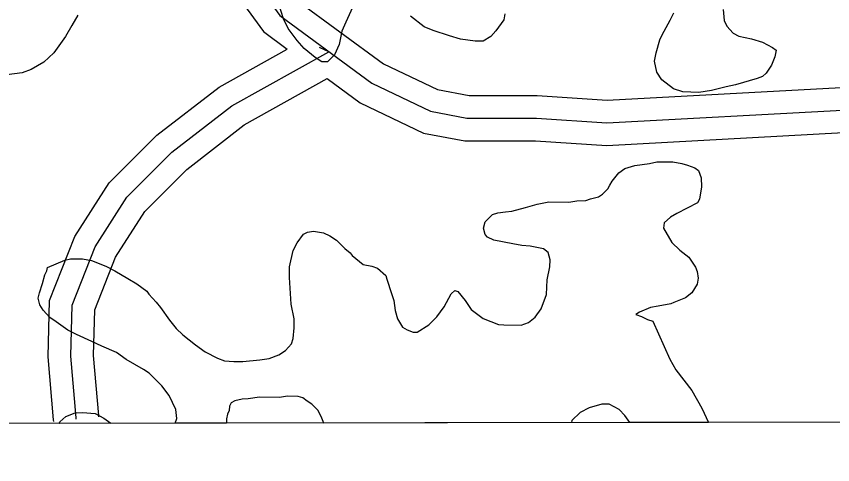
# Model space of a CAD drawing. Extents: x 3313442 to 3351311, y 721974 to 747360.
# Drawn here: x 3336312 to 3336852, y 727351 to 727647 of the extents above; entities that cross this region are included whole.
import ezdxf

# ---------------------------------------------------------------- set-up
doc = ezdxf.new("R2010")
doc.units = 0
for name, color, linetype in [('V-GRID-FRAM', 7, 'Continuous'), ('V-ROAD-CNTR', 7, 'Continuous'), ('V-SITE-VEGE', 7, 'Continuous')]:
    doc.layers.add(name, color=color, linetype=linetype)

msp = doc.modelspace()

# ---------------------------------------------------------------- linework, layer by layer
at = {"layer": 'V-GRID-FRAM'}
msp.add_lwpolyline([(3317558.4, 745536.29), (3349036.99, 745582.07), (3349071.38, 727396.82), (3317576.91, 727351.01), (3317558.4, 745536.29)], dxfattribs=at)
at = {"layer": 'V-ROAD-CNTR'}
for points in [[(3336346.51, 727994.75), (3336362.75, 727940.89), (3336390.26, 727863.88), (3336413.36, 727797.06), (3336425.75, 727750.52), (3336445.48, 727711.23), (3336462.45, 727680.85), (3336486.22, 727647.94), (3336547, 727603.12), (3336585.81, 727584.62), (3336609.88, 727580.03), (3336655.76, 727580.03), (3336702.39, 727576.98), (3336858.04, 727585.47), (3336992.53, 727591.63), (3337162.06, 727596.8), (3337287.22, 727601.55), (3337343.56, 727602.65), (3337415.92, 727607.32), (3337489.02, 727609.56), (3337543.56, 727606.49), (3337615.89, 727595.96), (3337641.74, 727587.62), (3337694.77, 727576.62)], [(3336363.98, 727988.79), (3336377, 727945.58), (3336404.42, 727868.85), (3336427.71, 727801.44), (3336439.85, 727755.87), (3336458.74, 727718.26), (3336475.12, 727688.93), (3336497, 727658.62), (3336554.75, 727616.04), (3336590.52, 727598.99), (3336611.3, 727595.03), (3336656.25, 727595.03), (3336702.47, 727592), (3336857.29, 727600.45), (3336991.96, 727606.62), (3337161.55, 727611.79), (3337191.34, 727612.92)], [(3336338.19, 727970.37), (3336348.49, 727936.2), (3336376.11, 727858.91), (3336399, 727792.67), (3336411.65, 727745.16), (3336432.22, 727704.21), (3336449.78, 727672.78), (3336475.43, 727637.26), (3336491.04, 727625.74)], [(3336336.8, 727379.6), (3336336.7, 727380.57), (3336333.14, 727422.3), (3336334.03, 727459.45), (3336350.72, 727501.81), (3336373.51, 727537.42), (3336405.01, 727568.79), (3336446.16, 727600.67), (3336491.04, 727625.74)], [(3336351.72, 727381.16), (3336351.63, 727381.99), (3336348.16, 727422.76), (3336348.96, 727456.43), (3336364.14, 727494.96), (3336385.25, 727527.95), (3336414.94, 727557.5), (3336454.46, 727588.12), (3336518.68, 727624), (3336512.53, 727626.89)], [(3336366.64, 727382.72), (3336366.57, 727383.41), (3336363.17, 727423.22), (3336363.9, 727453.41), (3336377.56, 727488.1), (3336397, 727518.48), (3336424.86, 727546.21), (3336462.76, 727575.57), (3336517.56, 727606.19)], [(3336517.56, 727606.19), (3336539.25, 727590.2), (3336581.1, 727570.25), (3336608.47, 727565.03), (3336655.26, 727565.03), (3336702.31, 727561.95), (3336858.79, 727570.49), (3336993.1, 727576.64), (3337162.58, 727581.81), (3337287.65, 727586.56), (3337344.19, 727587.66), (3337416.64, 727592.34), (3337488.83, 727594.55), (3337542.06, 727591.55), (3337612.48, 727581.3), (3337637.9, 727573.1), (3337691.72, 727561.93)]]:
    msp.add_lwpolyline(points, dxfattribs=at)
at = {"layer": 'V-SITE-VEGE'}
for p, q in [((3336714.2, 727546.78), (3336720.82, 727548.85)), ((3336720.82, 727548.85), (3336730.57, 727550.2)), ((3336730.57, 727550.2), (3336735.44, 727551.23)), ((3336735.44, 727551.23), (3336745.88, 727551.2)), ((3336745.88, 727551.2), (3336751.79, 727550.13)), ((3336751.79, 727550.13), (3336755.62, 727549.08)), ((3336755.62, 727549.08), (3336760.48, 727547.32)), ((3336705.83, 727538.46), (3336710.37, 727544.01)), ((3336710.37, 727544.01), (3336714.2, 727546.78)), ((3336760.48, 727547.32), (3336762.91, 727545.57)), ((3336762.91, 727545.57), (3336764.64, 727540.69)), ((3336704.42, 727535.68), (3336705.83, 727538.46)), ((3336764.64, 727540.69), (3336764.96, 727534.78)), ((3336699.53, 727529.78), (3336703.02, 727533.25)), ((3336703.02, 727533.25), (3336704.42, 727535.68)), ((3336764.96, 727534.78), (3336763.54, 727526.43)), ((3336688.38, 727525.65), (3336691.52, 727526.68)), ((3336691.52, 727526.68), (3336696.74, 727528.05)), ((3336696.74, 727528.05), (3336699.53, 727529.78)), ((3336763.54, 727526.43), (3336762.15, 727524)), ((3336639.65, 727518.51), (3336648.7, 727520.91)), ((3336648.7, 727520.91), (3336656.37, 727523.32)), ((3336656.37, 727523.32), (3336664.02, 727524.69)), ((3336664.02, 727524.69), (3336677.25, 727524.64)), ((3336677.25, 727524.64), (3336682.47, 727525.32)), ((3336682.47, 727525.32), (3336688.38, 727525.65)), ((3336762.15, 727524), (3336748.55, 727517.09)), ((3336621.88, 727511.61), (3336626.77, 727516.46)), ((3336626.77, 727516.46), (3336630.25, 727517.5)), ((3336630.25, 727517.5), (3336635.47, 727518.17)), ((3336635.47, 727518.17), (3336639.65, 727518.51)), ((3336748.55, 727517.09), (3336744.37, 727514.67)), ((3336620.82, 727507.44), (3336621.88, 727511.61)), ((3336740.18, 727510.86), (3336739.82, 727507.38)), ((3336744.37, 727514.67), (3336740.18, 727510.86)), ((3336501.81, 727503.32), (3336504.6, 727504.71)), ((3336504.6, 727504.71), (3336508.43, 727505.39)), ((3336508.43, 727505.39), (3336515.03, 727504.32)), ((3336621.85, 727503.26), (3336620.82, 727507.44)), ((3336739.82, 727507.38), (3336745.35, 727497.96)), ((3336497.62, 727497.77), (3336501.81, 727503.32)), ((3336515.03, 727504.32), (3336519.2, 727502.22)), ((3336519.2, 727502.22), (3336523.72, 727499.42)), ((3336523.72, 727499.42), (3336529.26, 727493.84)), ((3336623.58, 727501.51), (3336621.85, 727503.26)), ((3336627.75, 727499.41), (3336623.58, 727501.51)), ((3336640.27, 727496.93), (3336627.75, 727499.41)), ((3336495.16, 727492.56), (3336497.62, 727497.77)), ((3336646.18, 727495.87), (3336640.27, 727496.93)), ((3336651.75, 727495.5), (3336646.18, 727495.87)), ((3336660.44, 727493.73), (3336651.75, 727495.5)), ((3336745.35, 727497.96), (3336750.55, 727492.73)), ((3336492.69, 727481.78), (3336495.16, 727492.56)), ((3336529.26, 727493.84), (3336532.73, 727491.04)), ((3336532.73, 727491.04), (3336534.12, 727489.3)), ((3336534.12, 727489.3), (3336541.41, 727483.35)), ((3336663.56, 727491.29), (3336660.44, 727493.73)), ((3336664.94, 727486.41), (3336663.56, 727491.29)), ((3336750.55, 727492.73), (3336756.45, 727488.18)), ((3336332.63, 727481.29), (3336344.13, 727486.12)), ((3336344.13, 727486.12), (3336347.96, 727487.15)), ((3336347.96, 727487.15), (3336355.96, 727487.12)), ((3336355.96, 727487.12), (3336361.88, 727486.06)), ((3336361.88, 727486.06), (3336371.26, 727482.2)), ((3336541.41, 727483.35), (3336546.97, 727482.29)), ((3336664.57, 727481.89), (3336664.94, 727486.41)), ((3336756.45, 727488.18), (3336760.95, 727481.56)), ((3336330.88, 727476.42), (3336332.28, 727479.2)), ((3336332.28, 727479.2), (3336332.63, 727481.29)), ((3336371.26, 727482.2), (3336377.16, 727479.05)), ((3336377.16, 727479.05), (3336385.84, 727474.15)), ((3336492.67, 727474.82), (3336492.69, 727481.78)), ((3336546.97, 727482.29), (3336550.79, 727480.89)), ((3336550.79, 727480.89), (3336556.34, 727476)), ((3336662.8, 727473.2), (3336664.57, 727481.89)), ((3336760.95, 727481.56), (3336761.99, 727478.77)), ((3336761.99, 727478.77), (3336762.67, 727474.24)), ((3336329.46, 727470.86), (3336330.88, 727476.42)), ((3336385.84, 727474.15), (3336391.75, 727470.64)), ((3336493.65, 727457.07), (3336492.67, 727474.82)), ((3336556.34, 727476), (3336557.03, 727473.56)), ((3336557.03, 727473.56), (3336560.13, 727464.15)), ((3336662.79, 727468.32), (3336662.8, 727473.2)), ((3336762.67, 727474.24), (3336761.96, 727470.42)), ((3336327.35, 727464.6), (3336329.46, 727470.86)), ((3336391.75, 727470.64), (3336398.34, 727465.75)), ((3336662.42, 727463.45), (3336662.79, 727468.32)), ((3336761.96, 727470.42), (3336758.46, 727464.52)), ((3336326.65, 727461.13), (3336327.35, 727464.6)), ((3336398.34, 727465.75), (3336399.73, 727463.66)), ((3336399.73, 727463.66), (3336404.58, 727458.43)), ((3336560.13, 727464.15), (3336561.5, 727459.63)), ((3336594.89, 727455.34), (3336599.45, 727464.02)), ((3336599.45, 727464.02), (3336601.89, 727466.1)), ((3336601.89, 727466.1), (3336603.98, 727465.39)), ((3336603.98, 727465.39), (3336608.83, 727459.46)), ((3336658.91, 727454.07), (3336662.42, 727463.45)), ((3336758.46, 727464.52), (3336754.27, 727461.4)), ((3336327.68, 727456.6), (3336326.65, 727461.13)), ((3336329.75, 727453.12), (3336327.68, 727456.6)), ((3336404.58, 727458.43), (3336407.35, 727454.94)), ((3336495.7, 727447.32), (3336493.65, 727457.07)), ((3336561.5, 727459.63), (3336562.53, 727453.01)), ((3336608.83, 727459.46), (3336612.63, 727453.53)), ((3336744.52, 727457.26), (3336736.16, 727455.89)), ((3336746.61, 727458.3), (3336744.52, 727457.26)), ((3336754.27, 727461.4), (3336746.61, 727458.3)), ((3336334.26, 727448.23), (3336329.75, 727453.12)), ((3336407.35, 727454.94), (3336413.24, 727446.56)), ((3336562.53, 727453.01), (3336563.9, 727447.44)), ((3336590, 727448.74), (3336594.89, 727455.34)), ((3336612.63, 727453.53), (3336620.62, 727447.59)), ((3336655.06, 727448.52), (3336658.91, 727454.07)), ((3336723.97, 727451.76), (3336721.53, 727450.38)), ((3336731.29, 727454.87), (3336723.97, 727451.76)), ((3336736.16, 727455.89), (3336731.29, 727454.87)), ((3336338.43, 727445.43), (3336334.26, 727448.23)), ((3336346.06, 727439.84), (3336338.43, 727445.43)), ((3336413.24, 727446.56), (3336417.74, 727440.98)), ((3336495.68, 727441.41), (3336495.7, 727447.32)), ((3336563.9, 727447.44), (3336567.36, 727441.86)), ((3336584.76, 727443.54), (3336590, 727448.74)), ((3336620.62, 727447.59), (3336630.69, 727443.73)), ((3336650.53, 727445.05), (3336655.06, 727448.52)), ((3336721.53, 727450.38), (3336725.35, 727448.97)), ((3336725.35, 727448.97), (3336729.17, 727446.87)), ((3336729.17, 727446.87), (3336732.65, 727445.82)), ((3336732.65, 727445.82), (3336744.04, 727420.72)), ((3336417.74, 727440.98), (3336422.25, 727436.79)), ((3336494.96, 727434.45), (3336495.68, 727441.41)), ((3336567.36, 727441.86), (3336570.49, 727440.11)), ((3336570.49, 727440.11), (3336574.31, 727438.71)), ((3336577.09, 727438.7), (3336584.76, 727443.54)), ((3336630.69, 727443.73), (3336634.17, 727443.37)), ((3336634.17, 727443.37), (3336645.65, 727443.33)), ((3336645.65, 727443.33), (3336650.53, 727445.05)), ((3336351.97, 727437.03), (3336346.06, 727439.84)), ((3336362.04, 727432.47), (3336351.97, 727437.03)), ((3336422.25, 727436.79), (3336430.58, 727430.15)), ((3336574.31, 727438.71), (3336577.09, 727438.7)), ((3336368.64, 727429.32), (3336362.04, 727432.47)), ((3336378.37, 727425.11), (3336368.64, 727429.32)), ((3336430.58, 727430.15), (3336436.83, 727425.61)), ((3336490.06, 727426.47), (3336493.91, 727430.98)), ((3336493.91, 727430.98), (3336494.96, 727434.45)), ((3336384.62, 727420.57), (3336378.37, 727425.11)), ((3336436.83, 727425.61), (3336445.16, 727421.4)), ((3336485.53, 727423.7), (3336490.06, 727426.47)), ((3336396.07, 727413.92), (3336384.62, 727420.57)), ((3336445.16, 727421.4), (3336449.68, 727419.65)), ((3336449.68, 727419.65), (3336455.94, 727419.28)), ((3336455.94, 727419.28), (3336461.86, 727419.26)), ((3336461.86, 727419.26), (3336472.99, 727420.26)), ((3336472.99, 727420.26), (3336479.26, 727421.29)), ((3336479.26, 727421.29), (3336485.53, 727423.7)), ((3336744.04, 727420.72), (3336747.85, 727413.75)), ((3336399.89, 727411.47), (3336396.07, 727413.92)), ((3336747.85, 727413.75), (3336758.59, 727400.15)), ((3336408.22, 727403.09), (3336399.89, 727411.47)), ((3336413.07, 727396.81), (3336408.22, 727403.09)), ((3336417.56, 727387.4), (3336413.07, 727396.81)), ((3336758.59, 727400.15), (3336765.15, 727388.29)), ((3336454.11, 727391.8), (3336453.06, 727389.71)), ((3336456.54, 727393.18), (3336454.11, 727391.8)), ((3336461.42, 727394.21), (3336456.54, 727393.18)), ((3336465.25, 727394.55), (3336461.42, 727394.21)), ((3336472.91, 727395.56), (3336465.25, 727394.55)), ((3336486.13, 727395.52), (3336472.91, 727395.56)), ((3336491.35, 727396.19), (3336486.13, 727395.52)), ((3336498.31, 727396.17), (3336491.35, 727396.19)), ((3336501.44, 727395.11), (3336498.31, 727396.17)), ((3336504.21, 727393.02), (3336501.44, 727395.11)), ((3336507.34, 727390.92), (3336504.21, 727393.02)), ((3336418.23, 727381.48), (3336417.56, 727387.4)), ((3336452.7, 727386.93), (3336451.65, 727384.5)), ((3336453.06, 727389.71), (3336452.7, 727386.93)), ((3336511.5, 727386.73), (3336507.34, 727390.92)), ((3336513.92, 727381.85), (3336511.5, 727386.73)), ((3336690.7, 727388.55), (3336684.77, 727385.44)), ((3336699.06, 727390.96), (3336690.7, 727388.55)), ((3336703.93, 727390.94), (3336699.06, 727390.96)), ((3336710.53, 727387.44), (3336703.93, 727390.94)), ((3336714.34, 727383.6), (3336710.53, 727387.44)), ((3336765.15, 727388.29), (3336769.49, 727378.92)), ((3336340.98, 727379.31), (3336344.82, 727382.78)), ((3336344.82, 727382.78), (3336351.09, 727385.19)), ((3336351.09, 727385.19), (3336355.96, 727385.52)), ((3336355.96, 727385.52), (3336364.31, 727384.8)), ((3336364.31, 727384.8), (3336369.87, 727381.65)), ((3336369.87, 727381.65), (3336374.63, 727378.35)), ((3336417.07, 727378.41), (3336418.23, 727381.48)), ((3336450.94, 727381.37), (3336450.93, 727378.46)), ((3336451.65, 727384.5), (3336450.94, 727381.37)), ((3336515.22, 727378.55), (3336513.92, 727381.85)), ((3336684.77, 727385.44), (3336679.19, 727380.24)), ((3336717.64, 727378.85), (3336714.34, 727383.6)), ((3336340.44, 727378.3), (3336340.98, 727379.31)), ((3336374.63, 727378.35), (3336340.44, 727378.3)), ((3336450.93, 727378.46), (3336417.07, 727378.41)), ((3336679, 727378.79), (3336515.22, 727378.55)), ((3336679.19, 727380.24), (3336679, 727378.79)), ((3336769.49, 727378.92), (3336717.64, 727378.85))]:
    msp.add_line(p, q, dxfattribs=at)
for points in [[(3336536.44, 727658.39), (3336529.78, 727643.45), (3336527.32, 727637.54), (3336525.55, 727628.85), (3336522.4, 727621.9), (3336517.86, 727617.39), (3336514.03, 727617.41), (3336509.52, 727620.21), (3336502.23, 727626.15), (3336497.73, 727631.38), (3336491.84, 727639.4), (3336488.73, 727645.68), (3336485.63, 727655.43)], [(3336779.28, 727651.99), (3336779.95, 727644.68), (3336781.68, 727640.84), (3336785.84, 727636.31), (3336789.66, 727634.21), (3336798, 727632.44), (3336805.31, 727630.33), (3336811.9, 727626.82), (3336814.33, 727625.08), (3336813.27, 727620.56), (3336811.17, 727615), (3336807.67, 727609.79), (3336805.23, 727607.71), (3336801.74, 727606.33), (3336787.46, 727602.2), (3336781.19, 727600.83), (3336771.45, 727598.43), (3336763.09, 727597.07), (3336752.65, 727597.45), (3336746.4, 727599.56), (3336738.76, 727605.5), (3336735.3, 727610.38), (3336733.93, 727617.7), (3336735, 727623.26), (3336737.46, 727631.95), (3336738.86, 727635.07), (3336744.12, 727644.8), (3336746.57, 727649.66)], [(3336352.69, 727648.23), (3336348.84, 727641.29), (3336344.64, 727633.99), (3336336.95, 727623.23), (3336330.31, 727616.99), (3336321.95, 727612.15), (3336316.03, 727610.08), (3336305.93, 727608.73)], [(3336634.88, 727649), (3336634.17, 727645.18), (3336628.92, 727637.89), (3336625.78, 727634.07), (3336620.55, 727630.96), (3336615.33, 727630.98), (3336605.59, 727632.4), (3336598.29, 727634.52), (3336587.52, 727638.03), (3336581.61, 727640.49), (3336572.59, 727647.48)]]:
    msp.add_lwpolyline(points, dxfattribs=at)

doc.saveas('drawing.dxf')
